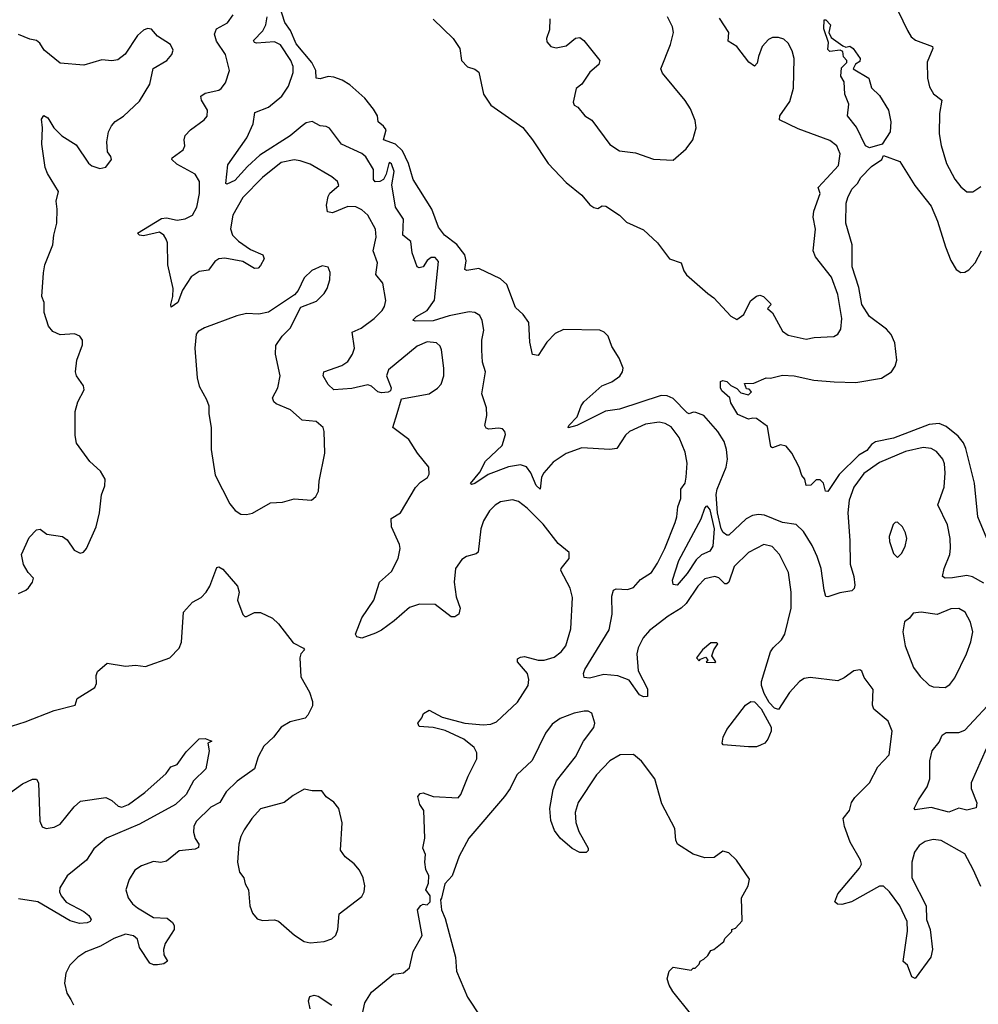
# Model space of a CAD drawing. Extents: x 1550320 to 1685906, y 509093 to 640511.
# Tile 370 of 532: x 1628161 to 1632993, y 606308 to 611270. Entities that reach past the tile are written whole.
import ezdxf

# ---------------------------------------------------------------- set-up
doc = ezdxf.new("R2010")
doc.units = 0

msp = doc.modelspace()

# ---------------------------------------------------------------- linework, layer by layer
at = {"layer": '0CON20XD'}
for points in [[(1630818.6, 609645), (1630775, 609577.5), (1630745, 609583.3), (1630732.2, 609645), (1630727.8, 609745), (1630698.9, 609785), (1630660.3, 609820.3), (1630616.7, 609935), (1630583.8, 609963.8), (1630475, 610015.9), (1630415, 610006.2), (1630405, 610010.8), (1630411.7, 610055), (1630405.2, 610085), (1630365, 610138.2), (1630302.8, 610185), (1630271.5, 610225), (1630237.6, 610315), (1630143.5, 610465), (1630119.9, 610545), (1630089.7, 610609.7), (1630055, 610643.8), (1629995.4, 610665.4), (1630008.2, 610715), (1629995, 610734.6), (1629967.5, 610755), (1629964.5, 610785), (1629945, 610818.6), (1629900, 610875), (1629825, 610941.4), (1629786.4, 610966.4), (1629745, 610980.8), (1629715, 610984), (1629675, 610972), (1629656, 610976), (1629654.3, 611015), (1629633.1, 611055), (1629555, 611147.9), (1629525.9, 611215.9), (1629496.9, 611256.9), (1629468.4, 611345)], [(1632563.5, 611365), (1632635.2, 611215.2), (1632655, 611184.4), (1632676.5, 611166.5), (1632762.5, 611135), (1632764.3, 611125), (1632734.5, 611055.5), (1632736.5, 610975), (1632747.5, 610932.5), (1632766.3, 610896.3), (1632808.6, 610865), (1632797, 610797), (1632795.5, 610695), (1632805, 610636.7), (1632832.1, 610545), (1632875, 610467.5), (1632905, 610427.5), (1632935, 610402.5), (1632965, 610402.5), (1633005, 610430.5)], [(1629887, 606253), (1629901.2, 606315), (1629935, 606368.8), (1630045, 606460), (1630095, 606466.7), (1630125, 606492.5), (1630143.8, 606575), (1630190, 606655), (1630166.7, 606785), (1630183.3, 606806.7), (1630195, 606812.5), (1630215, 606810), (1630230, 606825), (1630230, 606855), (1630207.5, 606885), (1630221.7, 606918.3), (1630222.5, 606955), (1630208.3, 606988.3), (1630203.3, 607025), (1630207, 607063), (1630193.3, 607095), (1630203.3, 607145), (1630197.5, 607285), (1630177.5, 607315), (1630167.5, 607355), (1630179.3, 607370.7), (1630195, 607373.3), (1630245, 607356), (1630371.7, 607348.3), (1630384, 607365), (1630421.8, 607458.2), (1630464.4, 607545), (1630465.6, 607575), (1630452.2, 607602.2), (1630399.2, 607645), (1630305, 607687.9), (1630245, 607703.3), (1630175, 607707.5), (1630167.5, 607725), (1630188.3, 607751.7), (1630196.4, 607773.6), (1630225, 607790), (1630290, 607755), (1630404.4, 607724.4), (1630496.7, 607716.7), (1630535, 607720), (1630565, 607731.5), (1630669.5, 607830.5), (1630723.8, 607915), (1630727.5, 607945), (1630720.8, 607975), (1630670.6, 608035), (1630670.5, 608049.5), (1630685, 608058.5), (1630705, 608060.4), (1630775, 608043.4), (1630805, 608042.2), (1630855, 608057.3), (1630890.6, 608085), (1630914.4, 608115), (1630938.7, 608201.3), (1630947.8, 608357.8), (1630935, 608406.2), (1630888, 608495), (1630890, 608505), (1630930.8, 608555), (1630931.2, 608585), (1630875, 608631.2), (1630798.8, 608728.8), (1630719.2, 608809.2), (1630675, 608842.1), (1630645, 608850.4), (1630585, 608841.1), (1630556.9, 608823.1), (1630529.4, 608795), (1630498.9, 608745), (1630485.5, 608705), (1630472.4, 608587.6), (1630462.3, 608577.7), (1630413.8, 608565), (1630389.4, 608550.6), (1630356.9, 608505), (1630350.8, 608435), (1630361.6, 608361.6), (1630380.8, 608305), (1630373.8, 608275), (1630355, 608260.8), (1630335, 608261.4), (1630255, 608323.6), (1630175.5, 608324.5), (1630125, 608308.2), (1630048.7, 608241.3), (1629985, 608193.3), (1629955, 608178.1), (1629885, 608154), (1629860.8, 608160.8), (1629854, 608174), (1629885, 608256.7), (1629945.7, 608345), (1629974, 608435), (1630035, 608490), (1630068.1, 608555), (1630078.6, 608605), (1630075.8, 608625), (1630035.6, 608715), (1630033.4, 608756.6), (1630080, 608785), (1630156.6, 608913.4), (1630180.6, 608939.4), (1630216.6, 608963.4), (1630225, 608980), (1630223.3, 609015), (1630166.2, 609085), (1630122, 609155), (1630042, 609215), (1630063.8, 609286.2), (1630085, 609360), (1630224.4, 609385.6), (1630266.8, 609413.2), (1630285, 609433.3), (1630299.5, 609475), (1630299.1, 609515), (1630287, 609607), (1630280, 609625), (1630262.2, 609642.2), (1630215, 609646.1), (1630165, 609625.4), (1630019.4, 609505), (1630010, 609475), (1630033.8, 609415), (1630030, 609400), (1630017.5, 609392.5), (1629985, 609389.2), (1629965.7, 609395.7), (1629935, 609424.2), (1629915, 609430), (1629835, 609411.5), (1629745, 609404.3), (1629715, 609432), (1629690, 609475), (1629693.6, 609496.4), (1629785, 609527.1), (1629815, 609548.1), (1629839.1, 609585), (1629848.8, 609615), (1629837.5, 609695), (1629882.5, 609715), (1629948.1, 609765), (1629988.5, 609805), (1630000, 609825), (1630006.4, 609855), (1629992.1, 609942.1), (1629955.6, 609985.6), (1629964.2, 610045), (1629941.8, 610105), (1629956.9, 610175), (1629954.5, 610215), (1629915.8, 610285.8), (1629885, 610312.7), (1629855, 610327.1), (1629815, 610329.1), (1629737, 610297), (1629712.6, 610302.6), (1629707.8, 610335), (1629715, 610380), (1629724.5, 610395.5), (1629768.8, 610435), (1629763.3, 610455), (1629735, 610479.2), (1629625, 610542.9), (1629575, 610559.5), (1629545, 610563.6), (1629479.1, 610550.9), (1629385.6, 610475), (1629285, 610373.5), (1629235.3, 610285), (1629224.2, 610215.7), (1629234.2, 610184.2), (1629263.2, 610155), (1629325, 610112.4), (1629387.1, 610085), (1629393.3, 610065), (1629375, 610031.4), (1629362.4, 610017.6), (1629345, 610015.7), (1629285, 610051.2), (1629195, 610068.5), (1629165, 610064.5), (1629145, 610051.1), (1629112.6, 610007.4), (1629065, 610001.8), (1629025, 609974.7), (1628982, 609908), (1628957.7, 609845), (1628925, 609820.8), (1628922.1, 609835), (1628933.3, 609875), (1628933.9, 609915), (1628907.1, 610035), (1628905.7, 610145), (1628898.6, 610165), (1628886.7, 610185), (1628865, 610199.2), (1628785, 610181.2), (1628764.2, 610185), (1628754.2, 610195), (1628875, 610268.2), (1628901.1, 610271.1), (1628955, 610259.7), (1628995, 610266.1), (1629031.9, 610285), (1629053.6, 610325), (1629067.3, 610395), (1629067.3, 610455), (1629045, 610491.5), (1628952.2, 610542.2), (1628928, 610565), (1628928.8, 610575), (1628985.7, 610615), (1628993.1, 610635), (1628989.2, 610665), (1628995, 610686.2), (1629021.2, 610715), (1629091.2, 610765), (1629105.6, 610784.4), (1629106.9, 610815), (1629078.1, 610865), (1629074.3, 610885), (1629095, 610900.8), (1629164.5, 610915.5), (1629176.7, 610923.3), (1629198, 610952), (1629218.1, 611015), (1629198.9, 611095), (1629152.6, 611162.6), (1629142.7, 611197.3), (1629152.2, 611225), (1629208, 611255), (1629237.5, 611295)], [(1630143.1, 609756.9), (1630161.4, 609775), (1630215, 609804.6), (1630252.4, 609857.6), (1630272, 610052), (1630255, 610071.2), (1630235, 610071.2), (1630215, 610056), (1630195.4, 610024.6), (1630175, 610019.2), (1630164.3, 610025), (1630138.9, 610095), (1630131.7, 610151.7), (1630092.7, 610185), (1630095.5, 610265), (1630054.6, 610325), (1630037.4, 610437.4), (1630048.2, 610505), (1630035, 610543.8), (1630025, 610550), (1630021.4, 610545), (1630008.3, 610491.7), (1629994.8, 610465.2), (1629975.6, 610454.4), (1629952.9, 610452.9), (1629943.7, 610465), (1629943.8, 610515), (1629905, 610578.9), (1629885, 610596.5), (1629783.5, 610643.5), (1629723, 610723), (1629705, 610732.5), (1629675, 610736), (1629635, 610757.8), (1629605, 610750.4), (1629585, 610735.2), (1629524.3, 610685.7), (1629371.6, 610588.4), (1629309, 610531), (1629245, 610459.2), (1629205, 610441.2), (1629200, 610445), (1629210.3, 610539.7), (1629305.8, 610675), (1629337.8, 610745), (1629346.8, 610803.2), (1629415, 610829.5), (1629482.5, 610885), (1629515.4, 610935), (1629539.2, 611005), (1629538.9, 611035), (1629528.4, 611065), (1629475, 611142.9), (1629445, 611158.5), (1629355, 611152.4), (1629344.3, 611155), (1629338.9, 611165), (1629386.2, 611213.8), (1629402, 611245), (1629408.9, 611285)], [(1630833.1, 611275), (1630831.4, 611218.6), (1630816.2, 611175), (1630818.3, 611158.3), (1630837.5, 611135), (1630865, 611128.8), (1630915, 611138.8), (1630963, 611177), (1630985, 611181.2), (1631005, 611166), (1631085.8, 611065), (1631080, 611045), (1631034.6, 611005.4), (1630995, 610946.2), (1630966.4, 610923.6), (1630950, 610855), (1630955, 610840), (1630975, 610830), (1631010, 610785), (1631045, 610764), (1631135, 610642), (1631185, 610610), (1631265, 610599.2), (1631355, 610566.7), (1631455, 610562), (1631519.7, 610620.3), (1631554, 610665), (1631570.8, 610725), (1631565, 610762.5), (1631541.7, 610821.7), (1631515, 610863.8), (1631400.9, 611000.9), (1631392.7, 611022.7), (1631440.8, 611145), (1631455.8, 611205.8), (1631452, 611235), (1631425.6, 611285.6)], [(1630245, 611272.5), (1630345.9, 611175.9), (1630378.8, 611125), (1630388, 611065), (1630417.5, 611032.5), (1630455, 611021.2), (1630475, 611006.7), (1630499.2, 610895), (1630535, 610840), (1630696.4, 610726.4), (1630746.4, 610665), (1630824.4, 610545), (1630915, 610449.2), (1630995, 610385.5), (1631035, 610337.8), (1631055, 610323.3), (1631075, 610319.2), (1631097.3, 610332.7), (1631115, 610330), (1631185, 610286), (1631219.8, 610249.8), (1631305, 610211.9), (1631376.4, 610146.4), (1631436.7, 610065), (1631495.8, 610045), (1631508.5, 610005), (1631522.2, 609985), (1631630.2, 609890.2), (1631659.4, 609869.4), (1631745, 609776.9), (1631775, 609760), (1631810.8, 609785), (1631845, 609853.8), (1631875, 609876.7), (1631891.7, 609881.7), (1631910, 609875), (1631945, 609840), (1631947, 609833), (1631930, 609815), (1631955, 609792.5), (1632005, 609701.4), (1632035, 609680.6), (1632125, 609659.6), (1632165, 609669.5), (1632265, 609674.3), (1632285, 609686.2), (1632299.1, 609710.9), (1632305.3, 609764.7), (1632285, 609886.2), (1632252.6, 609972.6), (1632171.4, 610075), (1632160.5, 610105), (1632172.2, 610215), (1632160.5, 610275), (1632163.6, 610305), (1632196.5, 610395), (1632186, 610425), (1632228.7, 610471.3), (1632287.5, 610535), (1632296, 610595), (1632280.5, 610635), (1632245, 610660.9), (1632085, 610720.9), (1631991.2, 610765), (1631993.1, 610785), (1632042.4, 610857.6), (1632060.7, 610925), (1632064.6, 611075), (1632055, 611113.8), (1632035, 611152), (1632012.1, 611172.1), (1631985, 611181.4), (1631955, 611180), (1631935, 611170.6), (1631903.5, 611135), (1631884.6, 611085.4), (1631878.7, 611051.3), (1631865, 611036.2), (1631836.8, 611056.8), (1631776.2, 611135), (1631731.9, 611161.9), (1631736, 611205), (1631687.7, 611277.7)], [(1632445, 610624.2), (1632424, 610635), (1632379.1, 610729.1), (1632333.8, 610785), (1632340, 610845), (1632320, 610895), (1632316.4, 610956.4), (1632300, 610985), (1632303, 611027), (1632330, 611055), (1632330, 611065), (1632313, 611083), (1632310, 611110), (1632296.7, 611116.7), (1632245, 611110), (1632235, 611120), (1632237.5, 611155), (1632213.8, 611225), (1632215, 611270), (1632225, 611270), (1632247.5, 611245), (1632240, 611205), (1632251.2, 611181.2), (1632309.3, 611139.3), (1632325, 611132.5), (1632345, 611136.7), (1632362.5, 611125), (1632396.7, 611075), (1632395, 611060), (1632373.6, 611046.4), (1632362.5, 611022.5), (1632441.2, 610975), (1632455, 610927.5), (1632495, 610887.5), (1632540, 610815), (1632552.5, 610755), (1632548.8, 610705), (1632507.6, 610642.4), (1632445, 610624.2)], [(1628155, 608378.8), (1628192.5, 608395), (1628205, 608406.7), (1628226.2, 608435), (1628231.2, 608455), (1628203.3, 608485), (1628180, 608525), (1628170, 608575), (1628209.3, 608660.7), (1628245, 608700), (1628265, 608703.3), (1628298.3, 608678.3), (1628376.1, 608666.1), (1628399.5, 608649.5), (1628435, 608597.5), (1628465, 608582.5), (1628483, 608587), (1628497.5, 608605), (1628545.7, 608714.3), (1628564, 608785), (1628574, 608875), (1628589.3, 608920.7), (1628592.5, 608955), (1628567.5, 608995), (1628515, 609043.3), (1628447, 609137), (1628440, 609175), (1628441.2, 609295), (1628453.3, 609345), (1628486.2, 609405), (1628482.5, 609425), (1628447.5, 609475), (1628442.5, 609495), (1628448.8, 609555), (1628477.9, 609632.1), (1628477.8, 609655), (1628464, 609675), (1628437.1, 609687.1), (1628365, 609682), (1628328.3, 609698.3), (1628306.2, 609725), (1628284.1, 609794.1), (1628284, 609845), (1628271.9, 609875), (1628280.6, 609995), (1628288.1, 610035), (1628327.5, 610135), (1628332.5, 610185), (1628347.5, 610245), (1628350, 610315), (1628344.2, 610355), (1628356.2, 610405), (1628300.8, 610495), (1628289.2, 610525), (1628273, 610643), (1628276.2, 610725), (1628270.7, 610769.3), (1628282.5, 610787.5), (1628302.5, 610775), (1628333.8, 610725), (1628373.8, 610685), (1628445, 610640), (1628507.3, 610547.3), (1628525, 610534.2), (1628565, 610520), (1628595, 610526.7), (1628623.3, 610565), (1628620.7, 610580.7), (1628603.3, 610605), (1628600, 610655), (1628608.8, 610705), (1628623.8, 610735), (1628642.1, 610757.9), (1628685, 610784), (1628765, 610860), (1628816.9, 610945), (1628834, 611025), (1628902, 611065), (1628927.5, 611095), (1628933.9, 611116.1), (1628921.2, 611145), (1628855, 611186.7), (1628825, 611223.3), (1628805, 611226.2), (1628785, 611218), (1628755, 611191.2), (1628693, 611097), (1628655, 611068.8), (1628625, 611063.8), (1628575, 611068.8), (1628485, 611040.8), (1628365, 611051.2), (1628285, 611116.7), (1628262.3, 611152.3), (1628245.6, 611165.6), (1628211.7, 611171.7), (1628155.7, 611195.7)], [(1633035.5, 608655), (1632991.2, 608765), (1632973.6, 608935), (1632930, 609110), (1632917.5, 609137.5), (1632891.3, 609171.3), (1632830.3, 609220.3), (1632795, 609235.5), (1632745, 609230), (1632565, 609161.4), (1632475, 609142.3), (1632455, 609130.3), (1632430.1, 609099.9), (1632390.3, 609075), (1632291.8, 608978.2), (1632235, 608892.9), (1632222.5, 608895), (1632213.1, 608935), (1632195, 608950.9), (1632175, 608950.6), (1632148, 608925), (1632125, 608923.3), (1632118.8, 608955), (1632103.1, 608973.1), (1632090, 609015), (1632053.6, 609085), (1632025, 609120.8), (1631995, 609127.5), (1631955, 609113.3), (1631947, 609117), (1631930.8, 609220.8), (1631875, 609260), (1631857, 609263), (1631835, 609257.5), (1631780.7, 609280.7), (1631745, 609340), (1631740, 609365), (1631700.5, 609400.5), (1631692.5, 609415), (1631693.6, 609446.4), (1631705, 609452.5), (1631725, 609446.7), (1631745, 609427.5), (1631775, 609412.5), (1631795, 609390), (1631835, 609380), (1631850, 609395), (1631838.3, 609408.3), (1631825, 609410), (1631815, 609437.5), (1631861.7, 609438.3), (1631923.9, 609466.1), (1631946.1, 609463.9), (1632005, 609479.2), (1632065, 609475.7), (1632164.1, 609454.1), (1632265.8, 609445.8), (1632375, 609441.4), (1632505, 609464), (1632555, 609496), (1632573.3, 609525), (1632581.5, 609555), (1632572.2, 609642.2), (1632553.9, 609683.9), (1632530.2, 609710.2), (1632444.3, 609775), (1632406.5, 609835), (1632390, 609920), (1632356.9, 610025), (1632357.1, 610135), (1632325.6, 610245), (1632327.5, 610345), (1632334.4, 610375), (1632355, 610416), (1632384.5, 610445.5), (1632401.4, 610475), (1632455, 610530), (1632506.7, 610565), (1632515, 610585.8), (1632596.7, 610555), (1632672.5, 610435), (1632755, 610330), (1632787.5, 610255), (1632826.9, 610125), (1632855, 610056.2), (1632881.7, 610011.7), (1632905, 609996), (1632925, 609998), (1632945, 610009.2), (1632977.1, 610045), (1633009.2, 610105)], [(1629305, 608776.5), (1629335, 608783.3), (1629424.5, 608835.5), (1629485, 608838.6), (1629545, 608855.8), (1629631.7, 608848.3), (1629653, 608867), (1629666.4, 608893.6), (1629670, 608945), (1629698.6, 609085), (1629695.7, 609195), (1629690, 609215), (1629655, 609245.6), (1629585, 609252.5), (1629525.8, 609305), (1629454.5, 609334.5), (1629442.5, 609345), (1629435.7, 609365), (1629462.5, 609415), (1629473.1, 609475), (1629450.4, 609585), (1629451.5, 609628.5), (1629484.5, 609675.5), (1629525, 609716.2), (1629578.3, 609821.7), (1629657.6, 609852.4), (1629695, 609891.2), (1629710, 609915), (1629725, 609960), (1629725.8, 609995.8), (1629715, 610022.5), (1629685, 610029.2), (1629633.6, 610006.4), (1629595, 609968.8), (1629564.1, 609905.9), (1629545.9, 609884.1), (1629415, 609797.1), (1629365.7, 609785.7), (1629305, 609789.5), (1629255, 609777.1), (1629092.4, 609717.6), (1629060.7, 609699.3), (1629050.8, 609685), (1629044.4, 609615), (1629055.6, 609465), (1629065, 609423.3), (1629103.3, 609356.7), (1629114.2, 609325), (1629114.2, 609285), (1629125.8, 609214.2), (1629125.8, 609104.2), (1629145.5, 608975.5), (1629220.6, 608830.6), (1629247.4, 608797.4), (1629275, 608778.5), (1629305, 608776.5)], [(1633005, 606901.2), (1632967, 606987), (1632925, 607066.9), (1632805, 607133.5), (1632765, 607139.1), (1632725, 607128.2), (1632695, 607108.1), (1632670.9, 607075), (1632657.9, 607025), (1632657.3, 606945), (1632730.5, 606805), (1632731.9, 606735), (1632750, 606685), (1632761.2, 606585), (1632753.8, 606545), (1632675, 606437.5), (1632657, 606447), (1632636.7, 606505), (1632613.8, 606523.8), (1632636.4, 606676.4), (1632633.8, 606725), (1632596.4, 606805), (1632544.5, 606875), (1632515, 606902.9), (1632495, 606903.8), (1632353.3, 606825), (1632305, 606811.4), (1632282.7, 606812.7), (1632268.8, 606825), (1632284.6, 606865), (1632394.7, 606995), (1632404.7, 607015), (1632399.1, 607035), (1632346.2, 607125), (1632317.5, 607205), (1632311.4, 607245), (1632344, 607285), (1632354.3, 607325), (1632370.2, 607349.8), (1632444.2, 607425), (1632487.1, 607505), (1632544, 607565), (1632559.2, 607685), (1632538, 607735), (1632465.7, 607795.7), (1632459.2, 607815), (1632462, 607895), (1632416.7, 607955), (1632405, 607986.7), (1632395, 607993.8), (1632365, 607988.8), (1632317, 607953), (1632285, 607939.2), (1632145, 607955.7), (1632115, 607949.4), (1632091.4, 607935), (1632040.8, 607879.1), (1631985, 607793.5), (1631965, 607800.4), (1631939.1, 607829.1), (1631913.3, 607875), (1631900, 607915), (1631900.7, 607935), (1631945.3, 608084.7), (1631958.1, 608105), (1632000.5, 608145), (1632017, 608173), (1632049.6, 608305), (1632049.1, 608385), (1632035.5, 608485), (1631990, 608575), (1631954, 608615), (1631912.5, 608625), (1631835, 608585.6), (1631761.5, 608515), (1631735.6, 608435), (1631725, 608427.1), (1631715, 608428.1), (1631685, 608456.9), (1631665, 608463.8), (1631615, 608452.5), (1631579.3, 608415), (1631521.1, 608328.9), (1631495, 608305.3), (1631429.6, 608265), (1631335, 608191.6), (1631302.8, 608155), (1631278.8, 608105), (1631271.4, 608075), (1631278.1, 607988.1), (1631325, 607897.5), (1631325, 607860), (1631305, 607857.5), (1631285, 607867.5), (1631232.5, 607942.5), (1631175, 607963.2), (1631105, 607971.1), (1631032.3, 607952.3), (1631005.7, 607955.7), (1631002.2, 607975), (1631009.1, 607995), (1631131.6, 608195), (1631147.9, 608275), (1631146.2, 608365), (1631154.4, 608395), (1631167.4, 608402.6), (1631225, 608398.5), (1631255, 608409.4), (1631290.9, 608449.1), (1631345, 608484.5), (1631375, 608530.6), (1631412, 608605), (1631465, 608736), (1631473.8, 608765), (1631477.9, 608815), (1631492.9, 608857.1), (1631492.9, 608905), (1631515.5, 608935), (1631520, 608965), (1631524.5, 609035), (1631515, 609090), (1631485, 609164), (1631445, 609218.6), (1631415, 609235.6), (1631385, 609241.8), (1631315, 609232.1), (1631234.2, 609195), (1631214, 609176), (1631171.1, 609108.9), (1631135, 609104.6), (1630995, 609113.4), (1630915, 609084.6), (1630849.7, 609040.3), (1630802.7, 608987.3), (1630791.3, 608965), (1630785, 608904), (1630765, 608923.3), (1630736.6, 608986.6), (1630716.2, 609016.2), (1630685, 609026.7), (1630625, 609016.3), (1630522, 608978), (1630455, 608932.9), (1630438.3, 608928.3), (1630433.6, 608933.6), (1630480.6, 608989.4), (1630509.6, 609045), (1630592.2, 609125), (1630609.1, 609179.1), (1630606.9, 609195), (1630595, 609208.1), (1630575, 609212.5), (1630525, 609207.1), (1630512.2, 609212.2), (1630505.8, 609225), (1630515.4, 609275), (1630514.7, 609315), (1630490.8, 609385), (1630508.9, 609495), (1630494.4, 609545), (1630490, 609605), (1630490.5, 609655), (1630500, 609705), (1630492.2, 609755), (1630480.3, 609780.3), (1630455, 609794.2), (1630427.3, 609797.3), (1630325, 609778.4), (1630245, 609752.6), (1630155, 609751.1), (1630143.1, 609756.9)], [(1633020.2, 608430.2), (1632963, 608463), (1632935, 608468.7), (1632862.8, 608457.2), (1632825.5, 608455.5), (1632811.9, 608465), (1632820, 608505), (1632848.5, 608575), (1632852.4, 608607.6), (1632850.5, 608655), (1632837.3, 608725), (1632789.1, 608825), (1632820.8, 608915), (1632826, 608986), (1632821.9, 609031.9), (1632813.6, 609055), (1632781.9, 609095), (1632755, 609110), (1632715, 609114), (1632625.6, 609094.4), (1632495, 609039.3), (1632416.2, 608983.8), (1632364.6, 608915), (1632341.7, 608848.3), (1632335.9, 608785), (1632345.9, 608645), (1632346.9, 608526.9), (1632365.4, 608465), (1632370.3, 608420.3), (1632366.8, 608403.2), (1632355, 608392), (1632295, 608381.1), (1632235, 608361.2), (1632225, 608363.3), (1632215.6, 608395.6), (1632201.4, 608505), (1632180.8, 608565), (1632155, 608620.6), (1632111.5, 608691.5), (1632075, 608725.5), (1632005, 608737), (1631915, 608774.1), (1631885, 608776.4), (1631855, 608771.4), (1631822.1, 608755), (1631735, 608672.5), (1631725, 608672), (1631706.6, 608686.6), (1631697, 608705), (1631678.1, 608785), (1631671.8, 608878.2), (1631676.1, 608905), (1631721.5, 609015), (1631727.9, 609055), (1631722.9, 609105), (1631711.2, 609145), (1631679.2, 609195), (1631609.5, 609275), (1631569.7, 609290.3), (1631555, 609292), (1631535, 609284), (1631525, 609288.6), (1631455, 609360.5), (1631425, 609374.3), (1631395, 609375.6), (1631185, 609307), (1631113.2, 609296.8), (1630968.8, 609225), (1630925, 609213.8), (1630928.8, 609225), (1630971.5, 609268.5), (1630991.3, 609325), (1631005.2, 609344.8), (1631095, 609425.5), (1631146.2, 609445), (1631186.2, 609473.8), (1631200, 609495), (1631201.9, 609515), (1631182.7, 609565), (1631145, 609622.9), (1631126.6, 609675), (1631107.3, 609695), (1631085, 609705.8), (1630901.2, 609708.8), (1630860.8, 609689.2), (1630818.6, 609645)], [(1631475, 608421.1), (1631455, 608423.8), (1631450.6, 608445), (1631483.5, 608545), (1631595.9, 608755), (1631615, 608808.8), (1631625, 608820.8), (1631639.5, 608799.5), (1631660.7, 608705), (1631655, 608617.1), (1631638.9, 608591.1), (1631597.3, 608572.7), (1631571.1, 608548.9), (1631525, 608479.1), (1631475, 608421.1)], [(1632585, 608560), (1632605, 608580), (1632623.3, 608615), (1632632, 608655), (1632626, 608685), (1632611.2, 608715), (1632585, 608737.5), (1632573.9, 608736.1), (1632564.1, 608725.9), (1632544, 608665), (1632545, 608640), (1632565, 608580), (1632585, 608560)], [(1628092, 607702), (1628188.3, 607731.7), (1628335, 607789.4), (1628440, 607815), (1628450.5, 607849.5), (1628540, 607905), (1628548, 607925), (1628546, 607965), (1628553.8, 607985), (1628602.5, 608027.5), (1628695, 608011.9), (1628745, 608017.5), (1628795, 608010), (1628917.5, 608055), (1628965, 608102.5), (1628977.1, 608132.9), (1628985.8, 608284.2), (1629032, 608335), (1629075, 608358.6), (1629100.8, 608385), (1629120, 608415), (1629155, 608510), (1629165, 608513.3), (1629185, 608501.2), (1629259.2, 608415), (1629267.5, 608385), (1629258.8, 608345), (1629285, 608272.5), (1629295, 608263.3), (1629305, 608263.3), (1629325, 608273.3), (1629345, 608282), (1629375, 608282), (1629435, 608253.8), (1629465, 608226.2), (1629540.1, 608130.1), (1629592.3, 608102.3), (1629596.2, 608095), (1629578.1, 608075), (1629572.2, 608055), (1629578.7, 607958.7), (1629622.1, 607882.1), (1629636.9, 607835), (1629637, 607813), (1629614.1, 607765.9), (1629599.2, 607750.8), (1629525, 607731.8), (1629479.5, 607705), (1629439.5, 607655), (1629390.7, 607609.3), (1629362.2, 607555), (1629344.2, 607495), (1629257.6, 607432.4), (1629201.4, 607378.6), (1629170.5, 607325), (1629125, 607301.2), (1629051.3, 607228.7), (1629039.1, 607205), (1629036.2, 607175), (1629045, 607144.2), (1629064.4, 607115), (1629061.8, 607098.2), (1629045, 607090.8), (1628965, 607081.9), (1628900.2, 607029.8), (1628873.2, 607023.2), (1628835, 607028.1), (1628775, 607005.6), (1628742, 606985), (1628712.5, 606937.5), (1628695.6, 606885), (1628707.1, 606845), (1628729.4, 606815), (1628754.4, 606795), (1628835, 606746.4), (1628905, 606741.8), (1628931.1, 606721.1), (1628939.1, 606705), (1628939.6, 606685), (1628894.4, 606615), (1628885.6, 606585), (1628887.6, 606557.6), (1628906.7, 606525), (1628887.3, 606512.7), (1628855, 606507.1), (1628835, 606507.1), (1628816.4, 606516.4), (1628765.5, 606595), (1628755, 606636), (1628735, 606653.3), (1628695, 606661.4), (1628635, 606640), (1628568, 606602), (1628495, 606571.9), (1628454, 606545), (1628414.2, 606505), (1628394.2, 606465), (1628387.1, 606415), (1628398.6, 606365), (1628418.3, 606331.7), (1628431.9, 606305)], [(1632825, 607904.3), (1632849.8, 607920.2), (1632875, 607954), (1632933.1, 608075), (1632955.6, 608135), (1632965.6, 608185), (1632953.6, 608233.6), (1632925.8, 608285), (1632895, 608303.1), (1632855, 608300.6), (1632785, 608273.1), (1632705, 608284.4), (1632665, 608280), (1632645.4, 608254.6), (1632620, 608235), (1632612.2, 608185), (1632624.4, 608115), (1632666.9, 608005), (1632699.8, 607959.8), (1632745, 607917.1), (1632765, 607908.1), (1632825, 607904.3)], [(1631665, 608030), (1631670, 608035), (1631650, 608065), (1631660, 608095), (1631680, 608125), (1631675, 608130), (1631645, 608130), (1631602.5, 608095), (1631572.5, 608055), (1631585, 608040), (1631591.7, 608048.3), (1631617, 608057), (1631630, 608045), (1631621.7, 608031.7), (1631665, 608030)], [(1633031.7, 607595), (1632956.7, 607425), (1632956.9, 607395), (1632985.9, 607324.1), (1632981.2, 607298.8), (1632935, 607286), (1632895, 607297.1), (1632845, 607276.8), (1632755, 607299.4), (1632675, 607288.8), (1632668.8, 607295), (1632691.5, 607338.5), (1632735.8, 607405), (1632749.2, 607445), (1632748.9, 607535), (1632760, 607585), (1632795, 607628.8), (1632810, 607665), (1632831.3, 607678.7), (1632895, 607678.5), (1632925, 607689.5), (1633085, 607860.9)], [(1631835, 607605.8), (1631706.7, 607616.7), (1631701.2, 607625), (1631706, 607655), (1631725, 607693.3), (1631819.2, 607815), (1631845.6, 607834.4), (1631865, 607831.8), (1631897.7, 607797.7), (1631949.2, 607705), (1631948.1, 607685), (1631932, 607645), (1631916.2, 607625), (1631895, 607614), (1631875, 607606), (1631835, 607605.8)], [(1631631.5, 606151.5), (1631453.6, 606373.6), (1631434, 606405), (1631423.9, 606436.1), (1631433.8, 606475), (1631455, 606495.8), (1631545, 606480), (1631555, 606490), (1631565, 606490), (1631585, 606510), (1631590, 606525), (1631610, 606535), (1631630, 606555), (1631645, 606580), (1631660, 606585), (1631710, 606625), (1631715, 606640), (1631750, 606675), (1631750, 606685), (1631768.3, 606691.7), (1631801.7, 606728.3), (1631799.2, 606845), (1631832, 606905), (1631838.8, 606938.8), (1631773.8, 607035), (1631735, 607071.2), (1631705, 607080), (1631661.7, 607048.3), (1631615, 607046.2), (1631555, 607064.2), (1631475.9, 607115.9), (1631468.8, 607135), (1631463.9, 607193.9), (1631398.1, 607318.1), (1631362.5, 607445), (1631295, 607534), (1631255, 607567.5), (1631187.5, 607565), (1631135, 607535.6), (1631067.8, 607465), (1630976.5, 607325), (1630961.5, 607275), (1630963.3, 607225), (1630979.3, 607179.3), (1631026.2, 607095), (1631026.7, 607083.3), (1631017, 607073), (1630985, 607073.8), (1630945, 607094), (1630885.8, 607145), (1630856.9, 607185), (1630838.1, 607235), (1630833.1, 607295), (1630849.7, 607390.3), (1630867.5, 607435), (1630961.9, 607555), (1631002.5, 607635), (1631055, 607704), (1631059.2, 607725), (1631045.6, 607775.6), (1631025.6, 607785.6), (1631005.7, 607785.7), (1630955, 607775.5), (1630885, 607748.5), (1630845, 607719.4), (1630811.2, 607675), (1630743.3, 607536.7), (1630666.9, 607465), (1630633.5, 607396.5), (1630604, 607355), (1630424.6, 607145.4), (1630375.8, 607055), (1630341.2, 606955), (1630303.3, 606915), (1630286.4, 606843.6), (1630282.5, 606835), (1630287.5, 606785), (1630305, 606740), (1630356.9, 606545), (1630363.3, 606475), (1630417.8, 606345), (1630483.5, 606245)], [(1628085, 607354.3), (1628175, 607420), (1628225, 607442.5), (1628245, 607443.3), (1628256, 607425), (1628261.7, 607231.7), (1628275, 607202.5), (1628295, 607193.8), (1628335, 607200.8), (1628365, 607215.8), (1628435, 607304), (1628467.9, 607332.1), (1628595, 607350.8), (1628625, 607335.8), (1628656.9, 607306.9), (1628675, 607301.5), (1628710, 607315), (1628791.1, 607375), (1628898.7, 607471.3), (1628923.3, 607505), (1628955, 607517.5), (1628999.7, 607580.3), (1629065, 607646), (1629095, 607647.5), (1629130, 607635), (1629110, 607625), (1629116, 607585), (1629099.2, 607495), (1629036.2, 607433.8), (1628999.5, 607365), (1628946.7, 607315), (1628764.1, 607215.9), (1628597.7, 607145), (1628535, 607092.3), (1628498.5, 607035), (1628400, 606955), (1628363.9, 606895), (1628362.3, 606875), (1628369.2, 606855), (1628395, 606823.8), (1628485, 606775.6), (1628510, 606755), (1628522, 606735), (1628516.2, 606725), (1628501.7, 606718.3), (1628462.5, 606715), (1628415, 606728.8), (1628252, 606825), (1628155, 606840.3)], [(1629625, 606617.5), (1629695, 606624.2), (1629735, 606638.8), (1629754.1, 606655.9), (1629764, 606685), (1629771.4, 606765), (1629885, 606852), (1629897.5, 606875), (1629900.8, 606905), (1629892, 606945), (1629873.8, 606985), (1629847, 607017), (1629801.7, 607051.7), (1629778.8, 607085), (1629786.4, 607223.6), (1629768.8, 607295), (1629745, 607326.2), (1629705, 607353.3), (1629683.9, 607383.9), (1629635, 607384.4), (1629595, 607392.5), (1629539.3, 607360.7), (1629494.5, 607325.5), (1629375, 607294), (1629331.4, 607245), (1629292.6, 607187.4), (1629275, 607153.3), (1629265.6, 607115), (1629258, 607025), (1629268.8, 606975), (1629291.2, 606945), (1629296.7, 606915), (1629313.8, 606885), (1629321.2, 606805), (1629335, 606767.5), (1629358.3, 606738.3), (1629385, 606731.2), (1629445, 606733.8), (1629465, 606726.7), (1629546.6, 606656.6), (1629595, 606624.5), (1629625, 606617.5)], [(1629624.3, 606285), (1629616, 606325), (1629622.7, 606347.3), (1629645, 606354), (1629665, 606348.6), (1629735, 606304.3)]]:
    msp.add_lwpolyline(points, dxfattribs=at)

doc.saveas('drawing.dxf')
